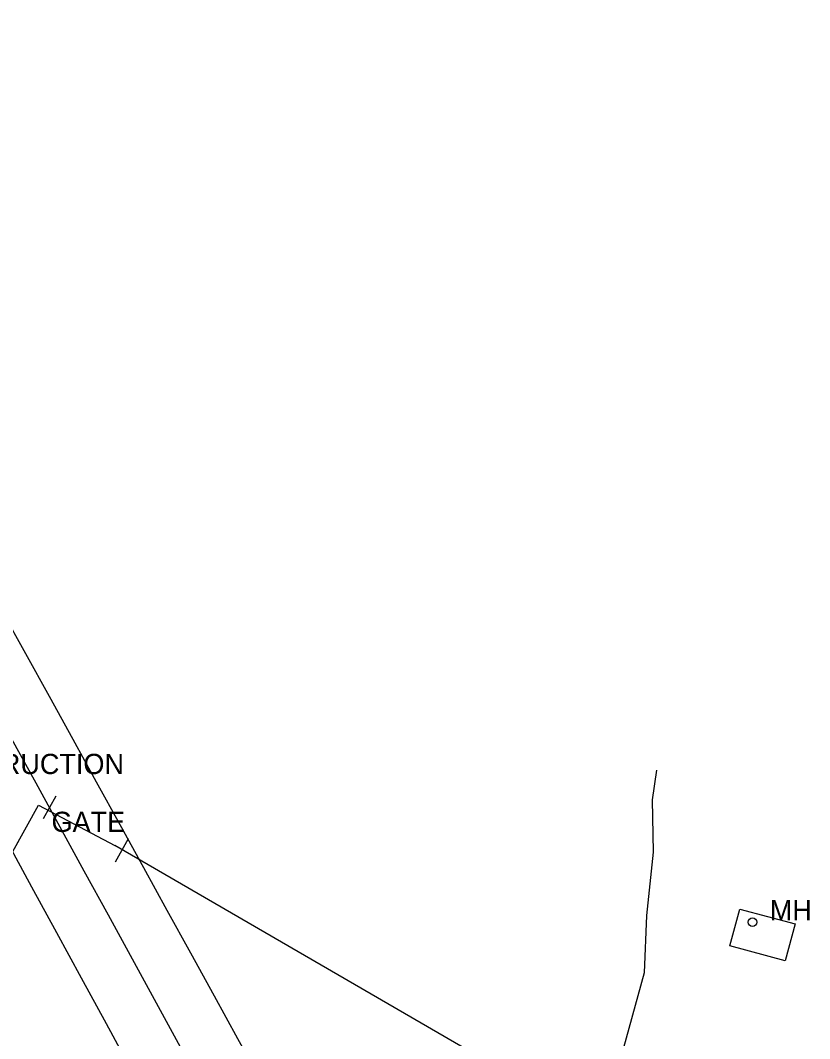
# Model space of a CAD drawing. Extents: x 368532 to 392481, y 10654822 to 10676899.
# Drawn here: x 374524.6 to 374719.8, y 10671774.3 to 10672026.2 of the extents above; entities that cross this region are included whole.
import ezdxf

# ---------------------------------------------------------------- set-up
doc = ezdxf.new("R2010")
doc.units = 0
for name, color, linetype in [('p_Catenary', 7, 'Continuous'), ('p_dtm slab', 7, 'Continuous'), ('p_structure constr area', 7, 'Continuous'), ('p_structure fence', 7, 'Continuous'), ('p_utility manhole', 7, 'Continuous')]:
    doc.layers.add(name, color=color, linetype=linetype)

msp = doc.modelspace()

# ---------------------------------------------------------------- linework, layer by layer
at = {"layer": 'p_Catenary'}
for points in [[(374410.63, 10672026.22), (374416.77, 10672014.94), (374422.92, 10672003.66), (374429.06, 10671992.38), (374435.2, 10671981.1), (374441.34, 10671969.82), (374447.49, 10671958.54), (374453.63, 10671947.26), (374459.77, 10671935.98), (374465.92, 10671924.7), (374472.06, 10671913.42), (374478.2, 10671902.14), (374484.35, 10671890.86), (374490.49, 10671879.59), (374496.63, 10671868.31), (374502.78, 10671857.03), (374508.92, 10671845.75), (374515.06, 10671834.47), (374521.2, 10671823.19), (374527.35, 10671811.91), (374533.49, 10671800.63), (374539.63, 10671789.35), (374545.78, 10671778.07), (374551.92, 10671766.79)], [(374433.02, 10672011.73), (374438.98, 10672000.85), (374444.94, 10671989.97), (374450.9, 10671979.09), (374456.86, 10671968.21), (374462.82, 10671957.33), (374468.78, 10671946.45), (374474.74, 10671935.57), (374480.7, 10671924.68), (374486.66, 10671913.8), (374492.62, 10671902.92), (374498.58, 10671892.04), (374504.54, 10671881.16), (374510.5, 10671870.28), (374516.46, 10671859.4), (374522.42, 10671848.51), (374528.38, 10671837.63), (374534.34, 10671826.75), (374540.3, 10671815.87), (374546.26, 10671804.99), (374552.22, 10671794.11), (374558.18, 10671783.23), (374564.14, 10671772.35)], [(374455.94, 10671996.61), (374461.77, 10671986.03), (374467.6, 10671975.44), (374473.42, 10671964.86), (374479.25, 10671954.28), (374485.08, 10671943.7), (374490.9, 10671933.11), (374496.73, 10671922.53), (374502.56, 10671911.95), (374508.38, 10671901.37), (374514.21, 10671890.78), (374520.04, 10671880.2), (374525.86, 10671869.62), (374531.69, 10671859.03), (374537.52, 10671848.45), (374543.34, 10671837.87), (374549.17, 10671827.29), (374555, 10671816.7), (374560.82, 10671806.12), (374566.65, 10671795.54), (374572.48, 10671784.96), (374578.3, 10671774.37), (374584.13, 10671763.79)]]:
    msp.add_lwpolyline(points, dxfattribs=at)
at = {"layer": 'p_dtm slab'}
for p, q in [((374700.03, 10671797.27), (374702.49, 10671806.39)), ((374702.49, 10671806.39), (374716.14, 10671802.72)), ((374716.14, 10671802.72), (374713.68, 10671793.59)), ((374713.68, 10671793.59), (374700.03, 10671797.27))]:
    msp.add_line(p, q, dxfattribs=at)
at = {"layer": 'p_structure fence'}
for p, q in [((374681.87, 10671840.73), (374680.82, 10671833.4)), ((374530.33, 10671828.8), (374533.4, 10671834.38)), ((374680.82, 10671833.4), (374681.05, 10671820.45)), ((374483.34, 10671749.97), (374529.07, 10671832.12)), ((374529.07, 10671832.12), (374547.92, 10671822.11)), ((374548.11, 10671818.08), (374551.29, 10671823.88)), ((374658.48, 10671758.02), (374547.92, 10671822.11)), ((374681.05, 10671820.45), (374679.44, 10671804.84)), ((374679.44, 10671804.84), (374678.84, 10671790.63)), ((374678.84, 10671790.63), (374672.85, 10671768.78))]:
    msp.add_line(p, q, dxfattribs=at)
at = {"layer": 'p_utility manhole'}
msp.add_circle((374705.63, 10671803.17), 1.05, dxfattribs=at)

# ---------------------------------------------------------------- texts
at = {"layer": 'p_structure constr area'}
msp.add_text('UNDER CONSTRUCTION', height=5, dxfattribs=at).set_placement((374470.72, 10671839.79))
at = {"layer": 'p_structure fence'}
msp.add_text(' GATE', height=5, dxfattribs=at).set_placement((374530.43, 10671825.47))
at = {"layer": 'p_utility manhole'}
msp.add_text('MH', height=5, dxfattribs=at).set_placement((374709.9, 10671803.63))

doc.saveas('drawing.dxf')
